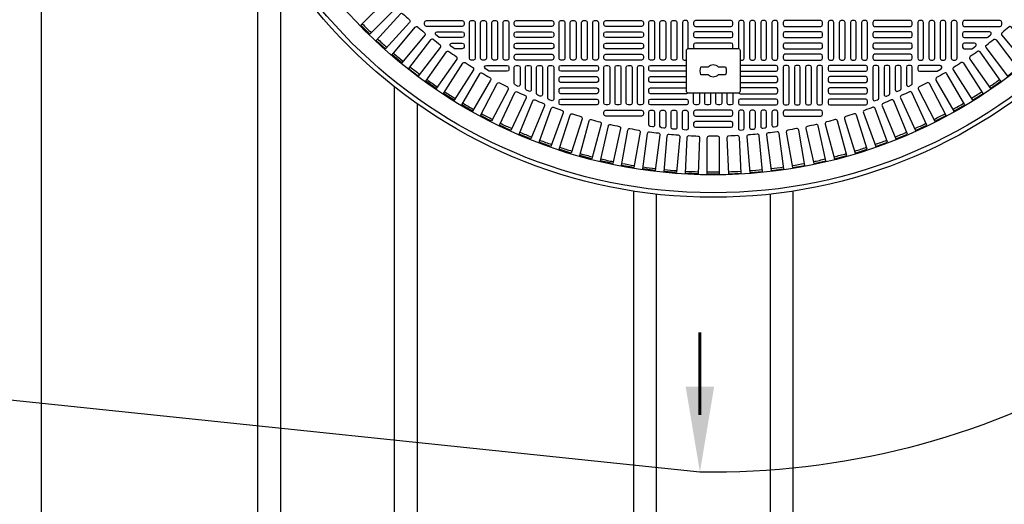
# Model space of a CAD drawing. Extents: x -285 to 5863, y 308 to 3178.
# Tile 463 of 622: x 1841 to 1884, y 1362 to 1383. Entities that reach past the tile are written whole.
import ezdxf

# ---------------------------------------------------------------- set-up
doc = ezdxf.new("R2010")
doc.units = 0
doc.header["$MEASUREMENT"] = 0
for name, color, linetype in [('TANK-MANHOLE-COVER-40', 2, 'CONTINUOUS'), ('TANK-MANHOLE-COVER-HATCH-40', 252, 'CONTINUOUS'), ('TANK-SLOPE', 3, 'CONTINUOUS'), ('TANK-UST-RIB', 7, 'CONTINUOUS')]:
    doc.layers.add(name, color=color, linetype=linetype)

msp = doc.modelspace()

# ---------------------------------------------------------------- linework, layer by layer
at = {"layer": 'TANK-MANHOLE-COVER-40', "color": 2, "linetype": 'Continuous', "flags": 128}
for points in [[(1870.04702, 1380.0122, -0.41421356), (1869.9486, 1380.11063), (1869.9486, 1381.88228, -0.41421356), (1870.04702, 1381.98071), (1872.21238, 1381.98071, -0.41421356), (1872.3108, 1381.88228), (1872.3108, 1380.11063, -0.41421356), (1872.21238, 1380.0122)], [(1871.67238, 1381.17362, -0.15910028), (1871.67238, 1380.81929), (1871.3408, 1380.81929, -0.4662524), (1870.9186, 1380.81929), (1870.58702, 1380.81929, -0.15910028), (1870.58702, 1381.17362), (1870.9186, 1381.17362, -0.4662524), (1871.3408, 1381.17362)]]:
    msp.add_lwpolyline(points, format="xyb", close=True, dxfattribs=at)
at = {"layer": 'TANK-MANHOLE-COVER-40', "color": 4, "linetype": 'Continuous'}
msp.add_circle((1871.1297, 1398.08307), 22.63902, dxfattribs=at)
at = {"layer": 'TANK-MANHOLE-COVER-40', "color": 1, "linetype": 'Continuous'}
msp.add_circle((1871.1297, 1398.08307), 22.44094, dxfattribs=at)
at = {"layer": 'TANK-MANHOLE-COVER-40', "color": 2, "linetype": 'Continuous'}
msp.add_circle((1871.1297, 1398.08307), 21.65354, dxfattribs=at)
at = {"layer": 'TANK-MANHOLE-COVER-HATCH-40', "linetype": 'Continuous'}
for points in [[(1856.87744, 1384.1081, 0.00491171), (1857.15473, 1383.8308, -0.41709369), (1857.15528, 1383.7189), (1856.04104, 1382.60467), (1855.6513, 1382.99441), (1856.76554, 1384.10865, -0.41709369), (1856.87744, 1384.1081)], [(1858.14967, 1382.91911, 0.00491171), (1858.45008, 1382.66704, -0.41709369), (1858.46038, 1382.55561), (1857.44749, 1381.3485), (1857.02526, 1381.7028), (1858.03815, 1382.90991, -0.41709369), (1858.14967, 1382.91911)], [(1870.02734, 1381.97863), (1870.02734, 1383.12244), (1870.02734, 1383.12244, 0.41421356), (1869.9486, 1383.20118), (1869.85017, 1383.20118), (1869.85017, 1383.20118, 0.41421356), (1869.77143, 1383.12244), (1869.77143, 1381.54763), (1869.77143, 1381.54763, 0.41421356), (1869.85017, 1381.46889), (1869.9486, 1381.46889), (1869.9486, 1381.46889)], [(1872.3108, 1381.46889), (1872.3108, 1381.46889), (1872.40923, 1381.46889, 0.41421356), (1872.48797, 1381.54763), (1872.48797, 1381.54763), (1872.48797, 1383.12244, 0.41421356), (1872.40923, 1383.20118), (1872.40923, 1383.20118), (1872.3108, 1383.20118, 0.41421356), (1872.23206, 1383.12244), (1872.23206, 1383.12244), (1872.23206, 1381.97863)], [(1884.10973, 1382.91911, -0.00491171), (1883.80932, 1382.66704, 0.41709369), (1883.79902, 1382.55561), (1884.81191, 1381.3485), (1885.23414, 1381.7028), (1884.22125, 1382.90991, 0.41709369), (1884.10973, 1382.91911)], [(1858.82347, 1382.36736, 0.41709369), (1858.71245, 1382.3533), (1857.75319, 1381.10316), (1858.19047, 1380.76762), (1859.14973, 1382.01776, 0.41709369), (1859.13458, 1382.12863, -0.00491171), (1858.82347, 1382.36736)], [(1859.12542, 1382.45315, -0.16819223), (1859.07674, 1382.47), (1858.95162, 1382.56842, -0.71204699), (1859.0003, 1382.70905), (1860.10608, 1382.70905), (1860.10608, 1382.70905, -0.41421356), (1860.18482, 1382.63031), (1860.18482, 1382.53189), (1860.18482, 1382.53189, -0.41421356), (1860.10608, 1382.45315), (1859.09816, 1382.45315)], [(1883.13398, 1382.45315, 0.16819223), (1883.18266, 1382.47), (1883.30779, 1382.56842, 0.71204699), (1883.2591, 1382.70905), (1882.15332, 1382.70905), (1882.15332, 1382.70905, 0.41421356), (1882.07458, 1382.63031), (1882.07458, 1382.53189), (1882.07458, 1382.53189, 0.41421356), (1882.15332, 1382.45315), (1883.16124, 1382.45315)], [(1883.43593, 1382.36736, -0.41709369), (1883.54695, 1382.3533), (1884.50622, 1381.10316), (1884.06893, 1380.76762), (1883.10967, 1382.01776, -0.41709369), (1883.12482, 1382.12863, 0.00491171), (1883.43593, 1382.36736)], [(1859.79152, 1381.96102, -0.15754945), (1859.74545, 1381.97591), (1859.60904, 1382.07433, -0.72778796), (1859.65512, 1382.21693), (1860.10608, 1382.21693), (1860.10608, 1382.21693, -0.41421356), (1860.18482, 1382.13819), (1860.18482, 1382.03976), (1860.18482, 1382.03976, -0.41421356), (1860.10608, 1381.96102), (1859.76608, 1381.96102)], [(1871.96918, 1381.98071, 0.21525044), (1871.99584, 1382.03976), (1871.99584, 1382.13819, 0.41421356), (1871.9171, 1382.21693), (1870.3423, 1382.21693, 0.41421356), (1870.26356, 1382.13819), (1870.26356, 1382.03976, 0.21525044), (1870.29022, 1381.98071)], [(1882.46788, 1381.96102, 0.15754945), (1882.51396, 1381.97591), (1882.65036, 1382.07433, 0.72778796), (1882.60428, 1382.21693), (1882.15332, 1382.21693), (1882.15332, 1382.21693, 0.41421356), (1882.07458, 1382.13819), (1882.07458, 1382.03976), (1882.07458, 1382.03976, 0.41421356), (1882.15332, 1381.96102), (1882.49332, 1381.96102)], [(1859.52069, 1381.84553, 0.00491171), (1859.84192, 1381.6206, -0.41709369), (1859.8619, 1381.5105), (1858.95807, 1380.2197), (1858.50657, 1380.53585), (1859.41039, 1381.82664, -0.41709369), (1859.52069, 1381.84553)], [(1882.73871, 1381.84553, -0.00491171), (1882.41748, 1381.6206, 0.41709369), (1882.39751, 1381.5105), (1883.30133, 1380.2197), (1883.75283, 1380.53585), (1882.84901, 1381.82664, 0.41709369), (1882.73871, 1381.84553)], [(1860.24001, 1381.35461, 0.00491171), (1860.57075, 1381.1439, -0.41709369), (1860.59551, 1381.03477), (1859.74884, 1379.70578), (1859.28398, 1380.00193), (1860.13064, 1381.33092, -0.41709369), (1860.24001, 1381.35461)], [(1861.33152, 1380.97677, -0.1342636), (1861.29145, 1380.98773), (1861.12494, 1381.08615, -0.76325856), (1861.16501, 1381.23267), (1862.07458, 1381.23267), (1862.07458, 1381.23267, -0.41421356), (1862.15332, 1381.15393), (1862.15332, 1381.05551), (1862.15332, 1381.05551, -0.41421356), (1862.07458, 1380.97677), (1861.30998, 1380.97677)], [(1869.9486, 1380.97677), (1868.3738, 1380.97677, -0.41421356), (1868.29506, 1381.05551), (1868.29506, 1381.15393, -0.41421356), (1868.3738, 1381.23267), (1869.9486, 1381.23267)], [(1872.3108, 1380.97677), (1873.88561, 1380.97677, 0.41421356), (1873.96435, 1381.05551), (1873.96435, 1381.15393, 0.41421356), (1873.88561, 1381.23267), (1872.3108, 1381.23267)], [(1880.92789, 1380.97677, 0.1342636), (1880.96795, 1380.98773), (1881.13446, 1381.08615, 0.76325856), (1881.09439, 1381.23267), (1880.18482, 1381.23267), (1880.18482, 1381.23267, 0.41421356), (1880.10608, 1381.15393), (1880.10608, 1381.05551), (1880.10608, 1381.05551, 0.41421356), (1880.18482, 1380.97677), (1880.94942, 1380.97677)], [(1882.01939, 1381.35461, -0.00491171), (1881.68865, 1381.1439, 0.41709369), (1881.6639, 1381.03477), (1882.51056, 1379.70578), (1882.97542, 1380.00193), (1882.12876, 1381.33092, 0.41709369), (1882.01939, 1381.35461)], [(1860.98006, 1380.89553, 0.00491171), (1861.31967, 1380.69945, -0.41709369), (1861.34917, 1380.59151), (1860.56128, 1379.22685), (1860.08395, 1379.50244), (1860.87183, 1380.8671, -0.41709369), (1860.98006, 1380.89553)], [(1869.9486, 1380.48464), (1868.3738, 1380.48464, -0.41421356), (1868.29506, 1380.56338), (1868.29506, 1380.66181, -0.41421356), (1868.3738, 1380.74055), (1869.9486, 1380.74055)], [(1872.3108, 1380.48464), (1873.88561, 1380.48464, 0.41421356), (1873.96435, 1380.56338), (1873.96435, 1380.66181, 0.41421356), (1873.88561, 1380.74055), (1872.3108, 1380.74055)], [(1881.27934, 1380.89553, -0.00491171), (1880.93973, 1380.69945, 0.41709369), (1880.91023, 1380.59151), (1881.69812, 1379.22685), (1882.17546, 1379.50244), (1881.38757, 1380.8671, 0.41709369), (1881.27934, 1380.89553)], [(1861.73943, 1380.46916, 0.00491171), (1862.08727, 1380.28809, -0.41709369), (1862.12145, 1380.18153), (1861.39384, 1378.78381), (1860.90493, 1379.03832), (1861.63254, 1380.43604, -0.41709369), (1861.73943, 1380.46916)], [(1870.00842, 1380.02006, -0.21912867), (1869.9486, 1379.99252), (1868.3738, 1379.99252), (1868.3738, 1379.99252, -0.41421356), (1868.29506, 1380.07126), (1868.29506, 1380.16968), (1868.29506, 1380.16968, -0.41421356), (1868.3738, 1380.24842), (1869.9486, 1380.24842), (1869.9486, 1380.24842)], [(1872.25098, 1380.02006, 0.21912867), (1872.3108, 1379.99252), (1873.88561, 1379.99252), (1873.88561, 1379.99252, 0.41421356), (1873.96435, 1380.07126), (1873.96435, 1380.16968), (1873.96435, 1380.16968, 0.41421356), (1873.88561, 1380.24842), (1872.3108, 1380.24842), (1872.3108, 1380.24842)], [(1880.51997, 1380.46916, -0.00491171), (1880.17213, 1380.28809, 0.41709369), (1880.13795, 1380.18153), (1880.86556, 1378.78381), (1881.35447, 1379.03832), (1880.62686, 1380.43604, 0.41709369), (1880.51997, 1380.46916)], [(1862.51667, 1380.07633, 0.00491171), (1862.87209, 1379.9106, -0.41709369), (1862.91088, 1379.80564), (1862.24493, 1378.3775), (1861.74539, 1378.61044), (1862.41134, 1380.03858, -0.41709369), (1862.51667, 1380.07633)], [(1870.51946, 1380.0122), (1870.51946, 1379.57913, -0.41421356), (1870.44072, 1379.50039), (1870.3423, 1379.50039, -0.41421356), (1870.26356, 1379.57913), (1870.26356, 1380.0122)], [(1871.01159, 1380.0122), (1871.01159, 1379.57913, -0.41421356), (1870.93285, 1379.50039), (1870.83443, 1379.50039, -0.41421356), (1870.75568, 1379.57913), (1870.75568, 1380.0122)], [(1871.50372, 1380.0122), (1871.50372, 1379.57913, -0.41421356), (1871.42498, 1379.50039), (1871.32655, 1379.50039, -0.41421356), (1871.24781, 1379.57913), (1871.24781, 1380.0122)], [(1871.99584, 1380.0122), (1871.99584, 1379.57913, -0.41421356), (1871.9171, 1379.50039), (1871.81868, 1379.50039, -0.41421356), (1871.73994, 1379.57913), (1871.73994, 1380.0122)], [(1879.74273, 1380.07633, -0.00491171), (1879.38731, 1379.9106, 0.41709369), (1879.34853, 1379.80564), (1880.01448, 1378.3775), (1880.51401, 1378.61044), (1879.84807, 1380.03858, 0.41709369), (1879.74273, 1380.07633)], [(1863.31032, 1379.71778, 0.00491171), (1863.67262, 1379.5677, -0.41709369), (1863.71595, 1379.46453), (1863.11293, 1378.00871), (1862.6037, 1378.21964), (1863.20672, 1379.67546, -0.41709369), (1863.31032, 1379.71778)], [(1864.11884, 1379.39418, 0.00491171), (1864.48734, 1379.26005, -0.41709369), (1864.53513, 1379.15887), (1863.99619, 1377.67813), (1863.47825, 1377.86665), (1864.01719, 1379.34739, -0.41709369), (1864.11884, 1379.39418)], [(1878.14056, 1379.39418, -0.00491171), (1877.77206, 1379.26005, 0.41709369), (1877.72427, 1379.15887), (1878.26321, 1377.67813), (1878.78115, 1377.86665), (1878.24221, 1379.34739, 0.41709369), (1878.14056, 1379.39418)], [(1878.94909, 1379.71778, -0.00491171), (1878.58678, 1379.5677, 0.41709369), (1878.54345, 1379.46453), (1879.14647, 1378.00871), (1879.6557, 1378.21964), (1879.05268, 1379.67546, 0.41709369), (1878.94909, 1379.71778)], [(1864.94071, 1379.10616, 0.00491171), (1865.31472, 1378.98823, -0.41709369), (1865.36687, 1378.88923), (1864.89303, 1377.38639), (1864.36736, 1377.55214), (1864.8412, 1379.05497, -0.41709369), (1864.94071, 1379.10616)], [(1877.31869, 1379.10616, -0.00491171), (1876.94469, 1378.98823, 0.41709369), (1876.89253, 1378.88923), (1877.36637, 1377.38639), (1877.89204, 1377.55214), (1877.4182, 1379.05497, 0.41709369), (1877.31869, 1379.10616)], [(1865.77436, 1378.85426, 0.00491171), (1866.15315, 1378.75276, -0.41709369), (1866.20958, 1378.65613), (1865.80174, 1377.13405), (1865.26934, 1377.27671), (1865.67718, 1378.79878, -0.41709369), (1865.77436, 1378.85426)], [(1866.61821, 1378.63896, 0.00491171), (1867.00107, 1378.55409, -0.41709369), (1867.06165, 1378.46001), (1866.7206, 1376.92159), (1866.18248, 1377.04089), (1866.52354, 1378.5793, -0.41709369), (1866.61821, 1378.63896)], [(1867.47064, 1378.46068, 0.00491171), (1867.85684, 1378.39258, -0.41709369), (1867.92147, 1378.30124), (1867.64784, 1376.74941), (1867.10504, 1376.84512), (1867.37866, 1378.39695, -0.41709369), (1867.47064, 1378.46068)], [(1874.78876, 1378.46068, -0.00491171), (1874.40256, 1378.39258, 0.41709369), (1874.33793, 1378.30124), (1874.61156, 1376.74941), (1875.15437, 1376.84512), (1874.88074, 1378.39695, 0.41709369), (1874.78876, 1378.46068)], [(1875.64119, 1378.63896, -0.00491171), (1875.25833, 1378.55409, 0.41709369), (1875.19775, 1378.46001), (1875.53881, 1376.92159), (1876.07692, 1377.04089), (1875.73586, 1378.5793, 0.41709369), (1875.64119, 1378.63896)], [(1876.48504, 1378.85426, -0.00491171), (1876.10625, 1378.75276, 0.41709369), (1876.04982, 1378.65613), (1876.45766, 1377.13405), (1876.99006, 1377.27671), (1876.58222, 1378.79878, 0.41709369), (1876.48504, 1378.85426)], [(1868.33004, 1378.31975, 0.00491171), (1868.71884, 1378.26857, -0.41709369), (1868.7874, 1378.18012), (1868.58172, 1376.61783), (1868.03525, 1376.68978), (1868.24093, 1378.25207, -0.41709369), (1868.33004, 1378.31975)], [(1869.19477, 1378.21644, 0.00491171), (1869.58543, 1378.18226, -0.41709369), (1869.65778, 1378.0969), (1869.52044, 1376.52712), (1868.97136, 1376.57516), (1869.1087, 1378.14494, -0.41709369), (1869.19477, 1378.21644)], [(1870.06318, 1378.15095, 0.00491171), (1870.45496, 1378.13384, -0.41709369), (1870.53097, 1378.05172), (1870.46223, 1376.47744), (1869.91158, 1376.50149), (1869.98031, 1378.07576, -0.41709369), (1870.06318, 1378.15095)], [(1871.32578, 1378.1234, -0.00491171), (1870.93362, 1378.1234, 0.41709369), (1870.85411, 1378.04466), (1870.85411, 1376.46889), (1871.40529, 1376.46889), (1871.40529, 1378.04466, 0.41709369), (1871.32578, 1378.1234)], [(1872.19622, 1378.15095, -0.00491171), (1871.80444, 1378.13384, 0.41709369), (1871.72844, 1378.05172), (1871.79717, 1376.47744), (1872.34783, 1376.50149), (1872.27909, 1378.07576, 0.41709369), (1872.19622, 1378.15095)], [(1873.06463, 1378.21644, -0.00491171), (1872.67397, 1378.18226, 0.41709369), (1872.60162, 1378.0969), (1872.73896, 1376.52712), (1873.28804, 1376.57516), (1873.1507, 1378.14494, 0.41709369), (1873.06463, 1378.21644)], [(1873.92936, 1378.31975, -0.00491171), (1873.54056, 1378.26857, 0.41709369), (1873.472, 1378.18012), (1873.67768, 1376.61783), (1874.22415, 1376.68978), (1874.01847, 1378.25207, 0.41709369), (1873.92936, 1378.31975)]]:
    msp.add_lwpolyline(points, format="xyb", dxfattribs=at)
for points in [[(1857.79514, 1383.12302), (1856.73056, 1381.96124), (1856.32419, 1382.33361), (1857.38877, 1383.49539, -0.41709369), (1857.50058, 1383.49973, 0.00491171), (1857.78971, 1383.23479, -0.41709369)], [(1860.18482, 1383.02401, -0.41421356), (1860.10608, 1382.94527), (1858.53128, 1382.94527, -0.41421356), (1858.45254, 1383.02401), (1858.45254, 1383.12244, -0.41421356), (1858.53128, 1383.20118), (1860.10608, 1383.20118, -0.41421356), (1860.18482, 1383.12244)], [(1870.26356, 1383.02401, 0.41421356), (1870.3423, 1382.94527), (1871.9171, 1382.94527, 0.41421356), (1871.99584, 1383.02401), (1871.99584, 1383.12244, 0.41421356), (1871.9171, 1383.20118), (1870.3423, 1383.20118, 0.41421356), (1870.26356, 1383.12244)], [(1882.07458, 1383.02401, 0.41421356), (1882.15332, 1382.94527), (1883.72813, 1382.94527, 0.41421356), (1883.80687, 1383.02401), (1883.80687, 1383.12244, 0.41421356), (1883.72813, 1383.20118), (1882.15332, 1383.20118, 0.41421356), (1882.07458, 1383.12244)], [(1870.26356, 1382.53189, 0.41421356), (1870.3423, 1382.45315), (1871.9171, 1382.45315, 0.41421356), (1871.99584, 1382.53189), (1871.99584, 1382.63031, 0.41421356), (1871.9171, 1382.70905), (1870.3423, 1382.70905, 0.41421356), (1870.26356, 1382.63031)], [(1862.38954, 1380.44628), (1862.38954, 1381.15393), (1862.38954, 1381.15393, -0.41421356), (1862.46828, 1381.23267), (1862.56671, 1381.23267), (1862.56671, 1381.23267, -0.41421356), (1862.64545, 1381.15393), (1862.64545, 1380.38945, -0.57735027), (1862.52734, 1380.32126), (1862.42891, 1380.37809, -0.26794919)], [(1862.88167, 1380.2168), (1862.88167, 1381.15393), (1862.88167, 1381.15393, -0.41421356), (1862.96041, 1381.23267), (1863.05883, 1381.23267), (1863.05883, 1381.23267, -0.41421356), (1863.13757, 1381.15393), (1863.13757, 1380.17234, -0.54471323), (1863.02642, 1380.10058), (1862.92799, 1380.14505, -0.2947387)], [(1863.3738, 1379.99988), (1863.3738, 1381.15393), (1863.3738, 1381.15393, -0.41421356), (1863.45254, 1381.23267), (1863.55096, 1381.23267), (1863.55096, 1381.23267, -0.41421356), (1863.6297, 1381.15393), (1863.6297, 1379.9586, -0.53592322), (1863.52051, 1379.88599), (1863.42208, 1379.92726, -0.30214843)], [(1863.86592, 1379.79876), (1863.86592, 1381.15393), (1863.86592, 1381.15393, -0.41421356), (1863.94466, 1381.23267), (1864.04309, 1381.23267), (1864.04309, 1381.23267, -0.41421356), (1864.12183, 1381.15393), (1864.12183, 1379.76057, -0.52729524), (1864.0146, 1379.68716), (1863.91617, 1379.72536, -0.30950451)], [(1878.39348, 1379.79876), (1878.39348, 1381.15393), (1878.39348, 1381.15393, 0.41421356), (1878.31474, 1381.23267), (1878.21631, 1381.23267), (1878.21631, 1381.23267, 0.41421356), (1878.13757, 1381.15393), (1878.13757, 1379.76057, 0.52729524), (1878.2448, 1379.68716), (1878.34323, 1379.72536, 0.30950451)], [(1878.88561, 1379.99988), (1878.88561, 1381.15393), (1878.88561, 1381.15393, 0.41421356), (1878.80687, 1381.23267), (1878.70844, 1381.23267), (1878.70844, 1381.23267, 0.41421356), (1878.6297, 1381.15393), (1878.6297, 1379.9586, 0.53592322), (1878.73889, 1379.88599), (1878.83732, 1379.92726, 0.30214843)], [(1879.37773, 1380.2168), (1879.37773, 1381.15393), (1879.37773, 1381.15393, 0.41421356), (1879.29899, 1381.23267), (1879.20057, 1381.23267), (1879.20057, 1381.23267, 0.41421356), (1879.12183, 1381.15393), (1879.12183, 1380.17234, 0.54471323), (1879.23298, 1380.10058), (1879.33141, 1380.14505, 0.2947387)], [(1879.86986, 1380.44628), (1879.86986, 1381.15393), (1879.86986, 1381.15393, 0.41421356), (1879.79112, 1381.23267), (1879.69269, 1381.23267), (1879.69269, 1381.23267, 0.41421356), (1879.61395, 1381.15393), (1879.61395, 1380.38945, 0.57735027), (1879.73206, 1380.32126), (1879.83049, 1380.37809, 0.26794919)], [(1868.05883, 1379.087, -0.41421356), (1867.98009, 1379.00826), (1866.40529, 1379.00826, -0.41421356), (1866.32655, 1379.087), (1866.32655, 1379.18543, -0.41421356), (1866.40529, 1379.26417), (1867.98009, 1379.26417, -0.41421356), (1868.05883, 1379.18543)], [(1868.29506, 1378.63199), (1868.29506, 1379.18543), (1868.29506, 1379.18543, -0.41421356), (1868.3738, 1379.26417), (1868.47222, 1379.26417), (1868.47222, 1379.26417, -0.41421356), (1868.55096, 1379.18543), (1868.55096, 1378.61836, -0.45513358), (1868.46141, 1378.54036), (1868.36299, 1378.554, -0.37444426)], [(1868.78718, 1378.5686), (1868.78718, 1379.18543), (1868.78718, 1379.18543, -0.41421356), (1868.86592, 1379.26417), (1868.96435, 1379.26417), (1868.96435, 1379.26417, -0.41421356), (1869.04309, 1379.18543), (1869.04309, 1378.55748, -0.44756586), (1868.95551, 1378.47923), (1868.85708, 1378.49036, -0.38162971)], [(1869.27931, 1378.51778), (1869.27931, 1379.18543), (1869.27931, 1379.18543, -0.41421356), (1869.35805, 1379.26417), (1869.45647, 1379.26417), (1869.45647, 1379.26417, -0.41421356), (1869.53521, 1379.18543), (1869.53521, 1378.50916, -0.44006189), (1869.4496, 1378.43072), (1869.35117, 1378.43934, -0.3888292)], [(1869.77143, 1378.47945), (1869.77143, 1379.18543), (1869.77143, 1379.18543, -0.41421356), (1869.85017, 1379.26417), (1869.9486, 1379.26417), (1869.9486, 1379.26417, -0.41421356), (1870.02734, 1379.18543), (1870.02734, 1378.4733, -0.43261554), (1869.94369, 1378.39471), (1869.84526, 1378.40087, -0.39604796)], [(1870.26356, 1379.087, 0.41421356), (1870.3423, 1379.00826), (1871.9171, 1379.00826, 0.41421356), (1871.99584, 1379.087), (1871.99584, 1379.18543, 0.41421356), (1871.9171, 1379.26417), (1870.3423, 1379.26417, 0.41421356), (1870.26356, 1379.18543)], [(1872.48797, 1378.47945), (1872.48797, 1379.18543), (1872.48797, 1379.18543, 0.41421356), (1872.40923, 1379.26417), (1872.3108, 1379.26417), (1872.3108, 1379.26417, 0.41421356), (1872.23206, 1379.18543), (1872.23206, 1378.4733, 0.43261554), (1872.31571, 1378.39471), (1872.41414, 1378.40087, 0.39604796)], [(1872.98009, 1378.51778), (1872.98009, 1379.18543), (1872.98009, 1379.18543, 0.41421356), (1872.90135, 1379.26417), (1872.80293, 1379.26417), (1872.80293, 1379.26417, 0.41421356), (1872.72419, 1379.18543), (1872.72419, 1378.50916, 0.44006189), (1872.80981, 1378.43072), (1872.90823, 1378.43934, 0.3888292)], [(1873.47222, 1378.5686), (1873.47222, 1379.18543), (1873.47222, 1379.18543, 0.41421356), (1873.39348, 1379.26417), (1873.29506, 1379.26417), (1873.29506, 1379.26417, 0.41421356), (1873.21631, 1379.18543), (1873.21631, 1378.55748, 0.44756586), (1873.3039, 1378.47923), (1873.40232, 1378.49036, 0.38162971)], [(1873.96435, 1378.63199), (1873.96435, 1379.18543), (1873.96435, 1379.18543, 0.41421356), (1873.88561, 1379.26417), (1873.78718, 1379.26417), (1873.78718, 1379.26417, 0.41421356), (1873.70844, 1379.18543), (1873.70844, 1378.61836, 0.45513358), (1873.79799, 1378.54036), (1873.89641, 1378.554, 0.37444426)], [(1874.20057, 1379.087, 0.41421356), (1874.27931, 1379.00826), (1875.85411, 1379.00826, 0.41421356), (1875.93285, 1379.087), (1875.93285, 1379.18543, 0.41421356), (1875.85411, 1379.26417), (1874.27931, 1379.26417, 0.41421356), (1874.20057, 1379.18543)], [(1870.26356, 1378.59488, 0.41421356), (1870.3423, 1378.51614), (1871.9171, 1378.51614, 0.41421356), (1871.99584, 1378.59488), (1871.99584, 1378.6933, 0.41421356), (1871.9171, 1378.77204), (1870.3423, 1378.77204, 0.41421356), (1870.26356, 1378.6933)]]:
    msp.add_lwpolyline(points, format="xyb", close=True, dxfattribs=at)
at = {"layer": 'TANK-MANHOLE-COVER-HATCH-40', "linetype": 'Continuous', "flags": 128}
for points in [[(1860.5982, 1383.20118, -0.41421356), (1860.67694, 1383.12244), (1860.67694, 1381.54763, -0.41421356), (1860.5982, 1381.46889), (1860.49978, 1381.46889, -0.41421356), (1860.42104, 1381.54763), (1860.42104, 1383.12244, -0.41421356), (1860.49978, 1383.20118)], [(1861.09033, 1383.20118, -0.41421356), (1861.16907, 1383.12244), (1861.16907, 1381.54763, -0.41421356), (1861.09033, 1381.46889), (1860.99191, 1381.46889, -0.41421356), (1860.91317, 1381.54763), (1860.91317, 1383.12244, -0.41421356), (1860.99191, 1383.20118)], [(1861.58246, 1383.20118, -0.41421356), (1861.6612, 1383.12244), (1861.6612, 1381.54763, -0.41421356), (1861.58246, 1381.46889), (1861.48403, 1381.46889, -0.41421356), (1861.40529, 1381.54763), (1861.40529, 1383.12244, -0.41421356), (1861.48403, 1383.20118)], [(1862.07458, 1383.20118, -0.41421356), (1862.15332, 1383.12244), (1862.15332, 1381.54763, -0.41421356), (1862.07458, 1381.46889), (1861.97616, 1381.46889, -0.41421356), (1861.89742, 1381.54763), (1861.89742, 1383.12244, -0.41421356), (1861.97616, 1383.20118)], [(1864.12183, 1383.02401, -0.41421356), (1864.04309, 1382.94527), (1862.46828, 1382.94527, -0.41421356), (1862.38954, 1383.02401), (1862.38954, 1383.12244, -0.41421356), (1862.46828, 1383.20118), (1864.04309, 1383.20118, -0.41421356), (1864.12183, 1383.12244)], [(1864.53521, 1383.20118, -0.41421356), (1864.61395, 1383.12244), (1864.61395, 1381.54763, -0.41421356), (1864.53521, 1381.46889), (1864.43679, 1381.46889, -0.41421356), (1864.35805, 1381.54763), (1864.35805, 1383.12244, -0.41421356), (1864.43679, 1383.20118)], [(1865.02734, 1383.20118, -0.41421356), (1865.10608, 1383.12244), (1865.10608, 1381.54763, -0.41421356), (1865.02734, 1381.46889), (1864.92891, 1381.46889, -0.41421356), (1864.85017, 1381.54763), (1864.85017, 1383.12244, -0.41421356), (1864.92891, 1383.20118)], [(1865.51946, 1383.20118, -0.41421356), (1865.5982, 1383.12244), (1865.5982, 1381.54763, -0.41421356), (1865.51946, 1381.46889), (1865.42104, 1381.46889, -0.41421356), (1865.3423, 1381.54763), (1865.3423, 1383.12244, -0.41421356), (1865.42104, 1383.20118)], [(1866.01159, 1383.20118, -0.41421356), (1866.09033, 1383.12244), (1866.09033, 1381.54763, -0.41421356), (1866.01159, 1381.46889), (1865.91317, 1381.46889, -0.41421356), (1865.83443, 1381.54763), (1865.83443, 1383.12244, -0.41421356), (1865.91317, 1383.20118)], [(1868.05883, 1383.02401, -0.41421356), (1867.98009, 1382.94527), (1866.40529, 1382.94527, -0.41421356), (1866.32655, 1383.02401), (1866.32655, 1383.12244, -0.41421356), (1866.40529, 1383.20118), (1867.98009, 1383.20118, -0.41421356), (1868.05883, 1383.12244)], [(1868.47222, 1383.20118, -0.41421356), (1868.55096, 1383.12244), (1868.55096, 1381.54763, -0.41421356), (1868.47222, 1381.46889), (1868.3738, 1381.46889, -0.41421356), (1868.29506, 1381.54763), (1868.29506, 1383.12244, -0.41421356), (1868.3738, 1383.20118)], [(1868.96435, 1383.20118, -0.41421356), (1869.04309, 1383.12244), (1869.04309, 1381.54763, -0.41421356), (1868.96435, 1381.46889), (1868.86592, 1381.46889, -0.41421356), (1868.78718, 1381.54763), (1868.78718, 1383.12244, -0.41421356), (1868.86592, 1383.20118)], [(1869.45647, 1383.20118, -0.41421356), (1869.53521, 1383.12244), (1869.53521, 1381.54763, -0.41421356), (1869.45647, 1381.46889), (1869.35805, 1381.46889, -0.41421356), (1869.27931, 1381.54763), (1869.27931, 1383.12244, -0.41421356), (1869.35805, 1383.20118)], [(1872.80293, 1383.20118, 0.41421356), (1872.72419, 1383.12244), (1872.72419, 1381.54763, 0.41421356), (1872.80293, 1381.46889), (1872.90135, 1381.46889, 0.41421356), (1872.98009, 1381.54763), (1872.98009, 1383.12244, 0.41421356), (1872.90135, 1383.20118)], [(1873.29506, 1383.20118, 0.41421356), (1873.21631, 1383.12244), (1873.21631, 1381.54763, 0.41421356), (1873.29506, 1381.46889), (1873.39348, 1381.46889, 0.41421356), (1873.47222, 1381.54763), (1873.47222, 1383.12244, 0.41421356), (1873.39348, 1383.20118)], [(1873.78718, 1383.20118, 0.41421356), (1873.70844, 1383.12244), (1873.70844, 1381.54763, 0.41421356), (1873.78718, 1381.46889), (1873.88561, 1381.46889, 0.41421356), (1873.96435, 1381.54763), (1873.96435, 1383.12244, 0.41421356), (1873.88561, 1383.20118)], [(1874.20057, 1383.02401, 0.41421356), (1874.27931, 1382.94527), (1875.85411, 1382.94527, 0.41421356), (1875.93285, 1383.02401), (1875.93285, 1383.12244, 0.41421356), (1875.85411, 1383.20118), (1874.27931, 1383.20118, 0.41421356), (1874.20057, 1383.12244)], [(1876.24781, 1383.20118, 0.41421356), (1876.16907, 1383.12244), (1876.16907, 1381.54763, 0.41421356), (1876.24781, 1381.46889), (1876.34624, 1381.46889, 0.41421356), (1876.42498, 1381.54763), (1876.42498, 1383.12244, 0.41421356), (1876.34624, 1383.20118)], [(1876.73994, 1383.20118, 0.41421356), (1876.6612, 1383.12244), (1876.6612, 1381.54763, 0.41421356), (1876.73994, 1381.46889), (1876.83836, 1381.46889, 0.41421356), (1876.9171, 1381.54763), (1876.9171, 1383.12244, 0.41421356), (1876.83836, 1383.20118)], [(1877.23206, 1383.20118, 0.41421356), (1877.15332, 1383.12244), (1877.15332, 1381.54763, 0.41421356), (1877.23206, 1381.46889), (1877.33049, 1381.46889, 0.41421356), (1877.40923, 1381.54763), (1877.40923, 1383.12244, 0.41421356), (1877.33049, 1383.20118)], [(1877.72419, 1383.20118, 0.41421356), (1877.64545, 1383.12244), (1877.64545, 1381.54763, 0.41421356), (1877.72419, 1381.46889), (1877.82261, 1381.46889, 0.41421356), (1877.90135, 1381.54763), (1877.90135, 1383.12244, 0.41421356), (1877.82261, 1383.20118)], [(1878.13757, 1383.02401, 0.41421356), (1878.21631, 1382.94527), (1879.79112, 1382.94527, 0.41421356), (1879.86986, 1383.02401), (1879.86986, 1383.12244, 0.41421356), (1879.79112, 1383.20118), (1878.21631, 1383.20118, 0.41421356), (1878.13757, 1383.12244)], [(1880.18482, 1383.20118, 0.41421356), (1880.10608, 1383.12244), (1880.10608, 1381.54763, 0.41421356), (1880.18482, 1381.46889), (1880.28324, 1381.46889, 0.41421356), (1880.36198, 1381.54763), (1880.36198, 1383.12244, 0.41421356), (1880.28324, 1383.20118)], [(1880.67694, 1383.20118, 0.41421356), (1880.5982, 1383.12244), (1880.5982, 1381.54763, 0.41421356), (1880.67694, 1381.46889), (1880.77537, 1381.46889, 0.41421356), (1880.85411, 1381.54763), (1880.85411, 1383.12244, 0.41421356), (1880.77537, 1383.20118)], [(1881.16907, 1383.20118, 0.41421356), (1881.09033, 1383.12244), (1881.09033, 1381.54763, 0.41421356), (1881.16907, 1381.46889), (1881.2675, 1381.46889, 0.41421356), (1881.34624, 1381.54763), (1881.34624, 1383.12244, 0.41421356), (1881.2675, 1383.20118)], [(1881.6612, 1383.20118, 0.41421356), (1881.58246, 1383.12244), (1881.58246, 1381.54763, 0.41421356), (1881.6612, 1381.46889), (1881.75962, 1381.46889, 0.41421356), (1881.83836, 1381.54763), (1881.83836, 1383.12244, 0.41421356), (1881.75962, 1383.20118)], [(1864.12183, 1382.53189, -0.41421356), (1864.04309, 1382.45315), (1862.46828, 1382.45315, -0.41421356), (1862.38954, 1382.53189), (1862.38954, 1382.63031, -0.41421356), (1862.46828, 1382.70905), (1864.04309, 1382.70905, -0.41421356), (1864.12183, 1382.63031)], [(1868.05883, 1382.53189, -0.41421356), (1867.98009, 1382.45315), (1866.40529, 1382.45315, -0.41421356), (1866.32655, 1382.53189), (1866.32655, 1382.63031, -0.41421356), (1866.40529, 1382.70905), (1867.98009, 1382.70905, -0.41421356), (1868.05883, 1382.63031)], [(1874.20057, 1382.53189, 0.41421356), (1874.27931, 1382.45315), (1875.85411, 1382.45315, 0.41421356), (1875.93285, 1382.53189), (1875.93285, 1382.63031, 0.41421356), (1875.85411, 1382.70905), (1874.27931, 1382.70905, 0.41421356), (1874.20057, 1382.63031)], [(1878.13757, 1382.53189, 0.41421356), (1878.21631, 1382.45315), (1879.79112, 1382.45315, 0.41421356), (1879.86986, 1382.53189), (1879.86986, 1382.63031, 0.41421356), (1879.79112, 1382.70905), (1878.21631, 1382.70905, 0.41421356), (1878.13757, 1382.63031)], [(1864.12183, 1382.03976, -0.41421356), (1864.04309, 1381.96102), (1862.46828, 1381.96102, -0.41421356), (1862.38954, 1382.03976), (1862.38954, 1382.13819, -0.41421356), (1862.46828, 1382.21693), (1864.04309, 1382.21693, -0.41421356), (1864.12183, 1382.13819)], [(1868.05883, 1382.03976, -0.41421356), (1867.98009, 1381.96102), (1866.40529, 1381.96102, -0.41421356), (1866.32655, 1382.03976), (1866.32655, 1382.13819, -0.41421356), (1866.40529, 1382.21693), (1867.98009, 1382.21693, -0.41421356), (1868.05883, 1382.13819)], [(1874.20057, 1382.03976, 0.41421356), (1874.27931, 1381.96102), (1875.85411, 1381.96102, 0.41421356), (1875.93285, 1382.03976), (1875.93285, 1382.13819, 0.41421356), (1875.85411, 1382.21693), (1874.27931, 1382.21693, 0.41421356), (1874.20057, 1382.13819)], [(1878.13757, 1382.03976, 0.41421356), (1878.21631, 1381.96102), (1879.79112, 1381.96102, 0.41421356), (1879.86986, 1382.03976), (1879.86986, 1382.13819, 0.41421356), (1879.79112, 1382.21693), (1878.21631, 1382.21693, 0.41421356), (1878.13757, 1382.13819)], [(1864.12183, 1381.54763, -0.41421356), (1864.04309, 1381.46889), (1862.46828, 1381.46889, -0.41421356), (1862.38954, 1381.54763), (1862.38954, 1381.64606, -0.41421356), (1862.46828, 1381.7248), (1864.04309, 1381.7248, -0.41421356), (1864.12183, 1381.64606)], [(1868.05883, 1381.54763, -0.41421356), (1867.98009, 1381.46889), (1866.40529, 1381.46889, -0.41421356), (1866.32655, 1381.54763), (1866.32655, 1381.64606, -0.41421356), (1866.40529, 1381.7248), (1867.98009, 1381.7248, -0.41421356), (1868.05883, 1381.64606)], [(1874.20057, 1381.54763, 0.41421356), (1874.27931, 1381.46889), (1875.85411, 1381.46889, 0.41421356), (1875.93285, 1381.54763), (1875.93285, 1381.64606, 0.41421356), (1875.85411, 1381.7248), (1874.27931, 1381.7248, 0.41421356), (1874.20057, 1381.64606)], [(1878.13757, 1381.54763, 0.41421356), (1878.21631, 1381.46889), (1879.79112, 1381.46889, 0.41421356), (1879.86986, 1381.54763), (1879.86986, 1381.64606, 0.41421356), (1879.79112, 1381.7248), (1878.21631, 1381.7248, 0.41421356), (1878.13757, 1381.64606)], [(1864.35805, 1381.15393, -0.41421356), (1864.43679, 1381.23267), (1866.01159, 1381.23267, -0.41421356), (1866.09033, 1381.15393), (1866.09033, 1381.05551, -0.41421356), (1866.01159, 1380.97677), (1864.43679, 1380.97677, -0.41421356), (1864.35805, 1381.05551)], [(1866.50372, 1381.23267, -0.41421356), (1866.58246, 1381.15393), (1866.58246, 1379.57913, -0.41421356), (1866.50372, 1379.50039), (1866.40529, 1379.50039, -0.41421356), (1866.32655, 1379.57913), (1866.32655, 1381.15393, -0.41421356), (1866.40529, 1381.23267)], [(1866.99584, 1381.23267, -0.41421356), (1867.07458, 1381.15393), (1867.07458, 1379.57913, -0.41421356), (1866.99584, 1379.50039), (1866.89742, 1379.50039, -0.41421356), (1866.81868, 1379.57913), (1866.81868, 1381.15393, -0.41421356), (1866.89742, 1381.23267)], [(1867.48797, 1381.23267, -0.41421356), (1867.56671, 1381.15393), (1867.56671, 1379.57913, -0.41421356), (1867.48797, 1379.50039), (1867.38954, 1379.50039, -0.41421356), (1867.3108, 1379.57913), (1867.3108, 1381.15393, -0.41421356), (1867.38954, 1381.23267)], [(1867.98009, 1381.23267, -0.41421356), (1868.05883, 1381.15393), (1868.05883, 1379.57913, -0.41421356), (1867.98009, 1379.50039), (1867.88167, 1379.50039, -0.41421356), (1867.80293, 1379.57913), (1867.80293, 1381.15393, -0.41421356), (1867.88167, 1381.23267)], [(1874.27931, 1381.23267, 0.41421356), (1874.20057, 1381.15393), (1874.20057, 1379.57913, 0.41421356), (1874.27931, 1379.50039), (1874.37773, 1379.50039, 0.41421356), (1874.45647, 1379.57913), (1874.45647, 1381.15393, 0.41421356), (1874.37773, 1381.23267)], [(1874.77143, 1381.23267, 0.41421356), (1874.69269, 1381.15393), (1874.69269, 1379.57913, 0.41421356), (1874.77143, 1379.50039), (1874.86986, 1379.50039, 0.41421356), (1874.9486, 1379.57913), (1874.9486, 1381.15393, 0.41421356), (1874.86986, 1381.23267)], [(1875.26356, 1381.23267, 0.41421356), (1875.18482, 1381.15393), (1875.18482, 1379.57913, 0.41421356), (1875.26356, 1379.50039), (1875.36198, 1379.50039, 0.41421356), (1875.44072, 1379.57913), (1875.44072, 1381.15393, 0.41421356), (1875.36198, 1381.23267)], [(1875.75568, 1381.23267, 0.41421356), (1875.67694, 1381.15393), (1875.67694, 1379.57913, 0.41421356), (1875.75568, 1379.50039), (1875.85411, 1379.50039, 0.41421356), (1875.93285, 1379.57913), (1875.93285, 1381.15393, 0.41421356), (1875.85411, 1381.23267)], [(1877.90135, 1381.15393, 0.41421356), (1877.82261, 1381.23267), (1876.24781, 1381.23267, 0.41421356), (1876.16907, 1381.15393), (1876.16907, 1381.05551, 0.41421356), (1876.24781, 1380.97677), (1877.82261, 1380.97677, 0.41421356), (1877.90135, 1381.05551)], [(1864.35805, 1380.66181, -0.41421356), (1864.43679, 1380.74055), (1866.01159, 1380.74055, -0.41421356), (1866.09033, 1380.66181), (1866.09033, 1380.56338, -0.41421356), (1866.01159, 1380.48464), (1864.43679, 1380.48464, -0.41421356), (1864.35805, 1380.56338)], [(1877.90135, 1380.66181, 0.41421356), (1877.82261, 1380.74055), (1876.24781, 1380.74055, 0.41421356), (1876.16907, 1380.66181), (1876.16907, 1380.56338, 0.41421356), (1876.24781, 1380.48464), (1877.82261, 1380.48464, 0.41421356), (1877.90135, 1380.56338)], [(1864.35805, 1380.16968, -0.41421356), (1864.43679, 1380.24842), (1866.01159, 1380.24842, -0.41421356), (1866.09033, 1380.16968), (1866.09033, 1380.07126, -0.41421356), (1866.01159, 1379.99252), (1864.43679, 1379.99252, -0.41421356), (1864.35805, 1380.07126)], [(1877.90135, 1380.16968, 0.41421356), (1877.82261, 1380.24842), (1876.24781, 1380.24842, 0.41421356), (1876.16907, 1380.16968), (1876.16907, 1380.07126, 0.41421356), (1876.24781, 1379.99252), (1877.82261, 1379.99252, 0.41421356), (1877.90135, 1380.07126)], [(1864.35805, 1379.67756, -0.41421356), (1864.43679, 1379.7563), (1866.01159, 1379.7563, -0.41421356), (1866.09033, 1379.67756), (1866.09033, 1379.57913, -0.41421356), (1866.01159, 1379.50039), (1864.43679, 1379.50039, -0.41421356), (1864.35805, 1379.57913)], [(1868.29506, 1379.67756, -0.41421356), (1868.3738, 1379.7563), (1869.9486, 1379.7563, -0.41421356), (1870.02734, 1379.67756), (1870.02734, 1379.57913, -0.41421356), (1869.9486, 1379.50039), (1868.3738, 1379.50039, -0.41421356), (1868.29506, 1379.57913)], [(1873.96435, 1379.67756, 0.41421356), (1873.88561, 1379.7563), (1872.3108, 1379.7563, 0.41421356), (1872.23206, 1379.67756), (1872.23206, 1379.57913, 0.41421356), (1872.3108, 1379.50039), (1873.88561, 1379.50039, 0.41421356), (1873.96435, 1379.57913)], [(1877.90135, 1379.67756, 0.41421356), (1877.82261, 1379.7563), (1876.24781, 1379.7563, 0.41421356), (1876.16907, 1379.67756), (1876.16907, 1379.57913, 0.41421356), (1876.24781, 1379.50039), (1877.82261, 1379.50039, 0.41421356), (1877.90135, 1379.57913)]]:
    msp.add_lwpolyline(points, format="xyb", close=True, dxfattribs=at)
at = {"layer": 'TANK-MANHOLE-COVER-HATCH-40', "linetype": 'Continuous'}
for start, end in [(224.266426, 225.733574), (226.766426, 228.233574), (229.266426, 230.733574), (231.766426, 233.233574), (234.266426, 235.733574), (304.266426, 305.733574), (236.766426, 238.233574), (301.766426, 303.233574), (239.266426, 240.733574), (299.266426, 300.733574), (241.766426, 243.233574), (296.766426, 298.233574), (244.266426, 245.733574), (294.266426, 295.733574), (246.766426, 248.233574), (291.766426, 293.233574), (249.266426, 250.733574), (251.766426, 253.233574), (286.766426, 288.233574), (289.266426, 290.733574), (254.266426, 255.733574), (284.266426, 285.733574), (256.766426, 258.233574), (259.266426, 260.733574), (261.766426, 263.233574), (276.766426, 278.233574), (279.266426, 280.733574), (281.766426, 283.233574), (264.266426, 265.733574), (266.766426, 268.233574), (269.266426, 270.733574), (271.766426, 273.233574), (274.266426, 275.733574)]:
    msp.add_arc((1871.1297, 1398.08307), 21.52559, start, end, dxfattribs=at)
at = {"layer": 'TANK-SLOPE'}
msp.add_line((1870.54323, 1363.38354), (1706.14311, 1380.5407), dxfattribs=at)
msp.add_lwpolyline([(1870.54323, 1432.65324, -1.01702303), (1870.54385, 1363.38507), (1870.54323, 1363.38508)], format="xyb", dxfattribs=at)
at = {"layer": 'TANK-SLOPE', "const_width": 0.125}
msp.add_lwpolyline([(1870.54323, 1365.88508), (1870.54323, 1369.52587)], dxfattribs=at)
at = {"layer": 'TANK-SLOPE'}
msp.add_solid([(1871.16823, 1367.13508), (1870.54323, 1363.38508), (1869.91823, 1367.13508)], dxfattribs=at)
at = {"layer": 'TANK-UST-RIB'}
for p, q in [((1841.62181, 1459.01839), (1841.62181, 1337.01839)), ((1851.12181, 1387.49016), (1851.12181, 1337.01839)), ((1852.12181, 1385.78569), (1852.12181, 1335.01839)), ((1857.12181, 1380.29812), (1857.12181, 1335.01839)), ((1858.12181, 1379.55417), (1858.12181, 1337.01839)), ((1867.62181, 1375.71747), (1867.62181, 1337.01839)), ((1868.62181, 1375.58338), (1868.62181, 1335.01839)), ((1873.62181, 1375.58163), (1873.62181, 1335.01839)), ((1874.62181, 1375.715), (1874.62181, 1337.01839))]:
    msp.add_line(p, q, dxfattribs=at)

doc.saveas('drawing.dxf')
